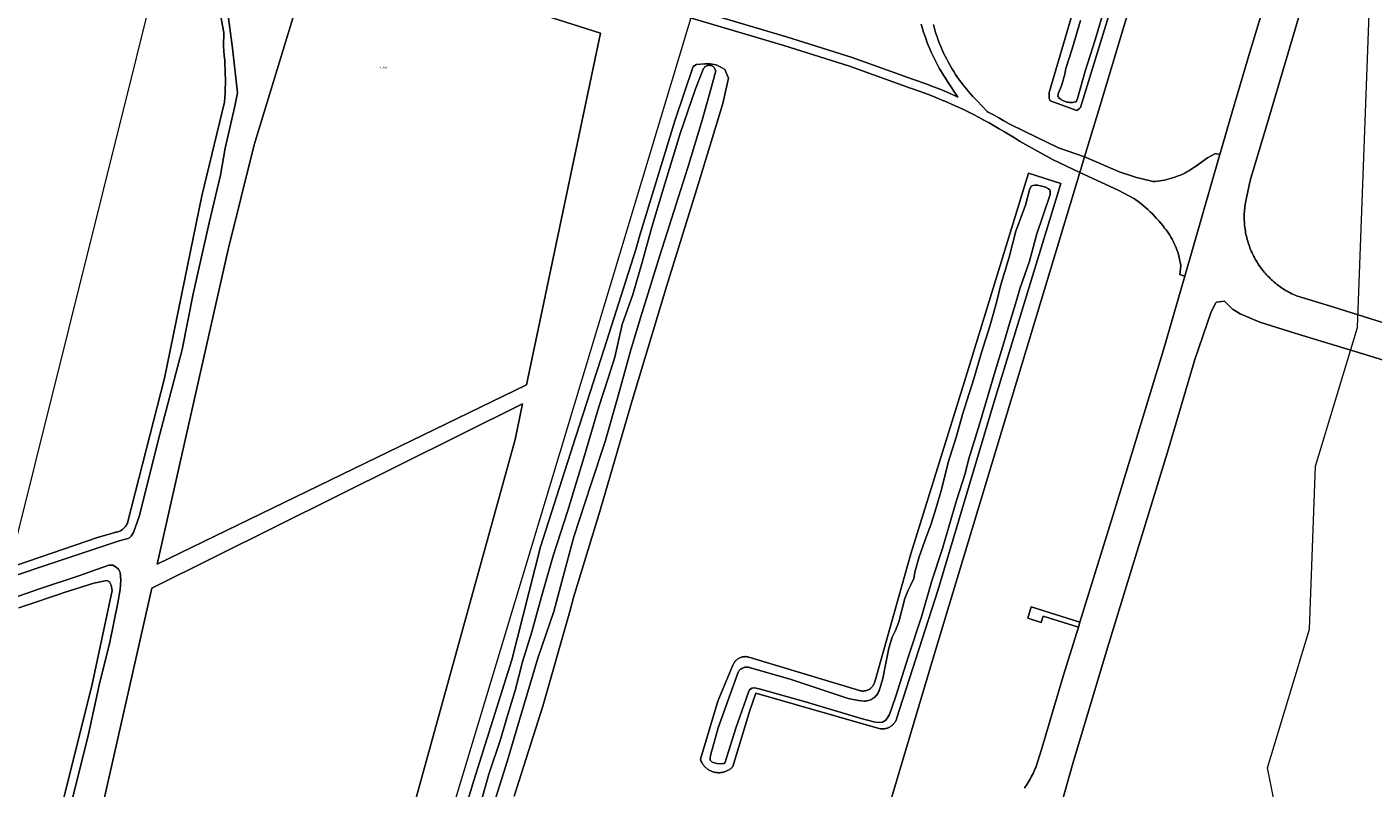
# Model space of a CAD drawing. Header units: metres. Extents: x 250001 to 257773, y 598992 to 609118.
# Tile 622 of 656: x 253735 to 254031, y 606653 to 606820. Entities that reach past the tile are written whole.
import ezdxf
from ezdxf.enums import TextEntityAlignment as Align
from ezdxf.lldxf.tags import DXFTag

# ---------------------------------------------------------------- set-up
doc = ezdxf.new("R2010")
doc.units = ezdxf.units.M
for name, color, linetype, lineweight in [('B-WE-GR-BOS_LOOF-GV', 252, 'Continuous', 13), ('B-WE-GR-GROENVOORZIENING-GV', 252, 'Continuous', 18), ('B-WE-IE-TERREINAFSCHEIDING_KUNSTMATIG_HEKWERK-G', 252, 'IE-TERREINAFSCHEIDING-KUNSTMATIG', 18), ('B-WE-KG-GRENS_PERCEEL-G', 150, 'KG-PERCEEL', 18), ('B-WE-KG-GRENS_PERCEEL-S', 150, 'Continuous', 25), ('B-WE-OG-WATER-GV', 252, 'Continuous', 18), ('B-WE-OG-WATER_SLOOT-GV', 252, 'Continuous', 18), ('B-WE-VH-ONVERHARD-GV', 252, 'Continuous', 18), ('B-WE-VH-VERHARDING_GESLOTEN-GV', 252, 'Continuous', 18), ('X-XX-AL-REFERENTIE-G', 7, 'Continuous', 18)]:
    doc.layers.add(name, color=color, linetype=linetype, lineweight=lineweight)
doc.styles.add('NLCS-ISO', font='NLCS-ISO.ttf')
doc.styles.get("Standard").update_dxf_attribs({"font": 'NLCS-ISO.ttf'})
doc.linetypes.add('IE-TERREINAFSCHEIDING-KUNSTMATIG', pattern='A,4,[82,NLCS.shx,S=0.75,R=90,X=0,Y=0],4,-2', length=10)
tags = doc.linetypes.add('KG-PERCEEL', pattern='A,5.5,-2,["P",Standard,S=1.8,R=0,X=-0.5,Y=-0.9],-2,5.5,-2,[5,NLCS.SHX,S=0.75,R=0,X=0,Y=0],-2', length=19).pattern_tags.tags
tags[6] = DXFTag(74, 10)

# ---------------------------------------------------------------- blocks, each defined once
blk = doc.blocks.new('SKG-PERCEELNUMMER-SO')
at = {"style": 'NLCS-ISO', "oblique": 10, "flags": 1}
blk.add_attdef('GEMEENTECODE', text='', height=1.8, dxfattribs=at).set_placement((0, 2.6), align=Align.MIDDLE_CENTER)
at = {"style": 'NLCS-ISO', "oblique": 10}
blk.add_attdef('SECTIE', text='', height=1.8, dxfattribs=at).set_placement((-0.5, 0), align=Align.MIDDLE_RIGHT)
blk.add_attdef('PERCEELNUMMER', text='', height=1.8, dxfattribs=at).set_placement((0.5, 0), align=Align.MIDDLE_LEFT)
blk = doc.blocks.new('BS2021-132-Xref-KAD-20210617')
at = {"layer": 'B-WE-KG-GRENS_PERCEEL-G', "flags": 128}
for points in [[(253587.69, 606125.78), (253774.016, 606873.424), (253886.27, 607323.85)], [(253946.01, 607270.08), (253930.49, 607253.25), (253937.27, 607009.28), (253663.87, 606101.65), (253650.32, 606086.26)], [(254256.194, 606302.798), (254231.381, 606310.39), (254199.46, 606205.41), (254141.068, 606223.264), (254145.104, 606236.537), (253935.426, 606300.662), (254012.312, 606553.421), (254013.901, 606592.727), (254013.157, 606592.954), (254014.385, 606623.481), (254007.646, 606657.241), (254016.856, 606687.692), (254018.196, 606723.557), (254027.42, 606754.086), (254030.357, 606832.912)]]:
    blk.add_lwpolyline(points, dxfattribs=at)
at = {"layer": 'B-WE-KG-GRENS_PERCEEL-S', "xscale": 0.2, "yscale": 0.2, "zscale": 0.2}
blk.add_blockref('SKG-PERCEELNUMMER-SO', (253812.941, 606811.241), dxfattribs=at).add_auto_attribs({'PERCEELNUMMER': '3042', 'SECTIE': 'A'})
blk = doc.blocks.new('BS2021-132-Xref-BGT-GRIJS-20210617-aangepast')
at = {"layer": 'B-WE-GR-BOS_LOOF-GV', "flags": 128}
for points in [[(253861.041, 606818.798), (253798.49, 606838.755), (253784.927, 606794.236), (253779.254, 606771.173), (253763.627, 606702.032), (253844.801, 606741.469)], [(253842.275, 606729.439), (253843.911, 606737.23), (253762.426, 606696.717), (253740.977, 606601.818), (253740.108, 606595.996), (253741.896, 606589.741), (253748.151, 606582.593), (253798.788, 606565.317), (253802.064, 606577.231), (253797.894, 606581.997), (253796.702, 606585.869), (253798.192, 606593.018), (253800.575, 606603.443), (253802.957, 606610.592), (253808.617, 606612.677), (253813.085, 606613.273), (253816.957, 606629.357), (253811.596, 606631.144), (253811, 606635.016), (253812.489, 606641.867), (253816.361, 606647.527), (253820.234, 606649.612)]]:
    blk.add_lwpolyline(points, close=True, dxfattribs=at)
at = {"layer": 'B-WE-GR-GROENVOORZIENING-GV', "flags": 128}
for points in [[(253923.951, 606646.881), (253926.71, 606656.278), (253934.317, 606681.845), (253966.412, 606788.121), (253960.369, 606791.025), (253953.125, 606795.022), (253952.034, 606795.729), (253950.935, 606796.422), (253949.828, 606797.101), (253948.712, 606797.767), (253947.588, 606798.419), (253946.456, 606799.057), (253945.316, 606799.681), (253944.168, 606800.291), (253943.014, 606800.887), (253941.852, 606801.468), (253940.683, 606802.036), (253939.507, 606802.588), (253938.324, 606803.126), (253937.135, 606803.65), (253935.939, 606804.159), (253934.737, 606804.653), (253933.529, 606805.133), (253932.316, 606805.597), (253931.097, 606806.047), (253929.872, 606806.481), (253928.976, 606806.788), (253915.771, 606811.529), (253901.358, 606816.091), (253853.076, 606830.434)], [(253853.651, 606832.35), (253901.945, 606818.003), (253916.411, 606813.424), (253929.638, 606808.675), (253930.531, 606808.37), (253931.777, 606807.927), (253933.019, 606807.469), (253934.256, 606806.996), (253935.486, 606806.508), (253936.711, 606806.004), (253937.929, 606805.486), (253939.141, 606804.952), (253939.606, 606804.741), (253937.33, 606808.168), (253936.877, 606808.852), (253936.438, 606809.545), (253936.012, 606810.247), (253935.6, 606810.956), (253935.202, 606811.674), (253934.818, 606812.399), (253934.448, 606813.132), (253934.092, 606813.871), (253933.751, 606814.618), (253933.425, 606815.371), (253933.113, 606816.13), (253932.816, 606816.895), (253932.534, 606817.666), (253932.267, 606818.442), (253932.016, 606819.223), (253931.78, 606820.009), (253931.559, 606820.799)], [(253934.219, 606820.682), (253934.365, 606820.103), (253934.527, 606819.528), (253934.704, 606818.958), (253934.779, 606818.731), (253935.024, 606817.998), (253935.285, 606817.271), (253935.56, 606816.548), (253935.851, 606815.832), (253936.156, 606815.122), (253936.476, 606814.419), (253936.811, 606813.722), (253937.159, 606813.032), (253937.522, 606812.35), (253937.9, 606811.675), (253938.29, 606811.008), (253938.695, 606810.35), (253939.113, 606809.7), (253939.545, 606809.058), (253939.989, 606808.426), (253940.447, 606807.803), (253940.918, 606807.19), (253941.401, 606806.587), (253941.896, 606805.994), (253942.404, 606805.411), (253942.924, 606804.839), (253943.455, 606804.277), (253943.826, 606803.899), (253946.063, 606801.549), (253946.266, 606801.441), (253947.427, 606800.805), (253948.58, 606800.155), (253949.726, 606799.491), (253950.863, 606798.812), (253954.325, 606797.146), (253961.711, 606793.559), (253967.452, 606791.563), (253971.098, 606803.637), (254000, 606900.038)], [(253978.013, 606839.65), (253966.569, 606802.448), (253966.348, 606802.232), (253965.777, 606801.78), (253959.883, 606803.876), (253959.653, 606804.498), (253959.669, 606805.743), (253969.846, 606840.409)], [(254014.682, 606822.887), (254007.934, 606800.091), (254003.858, 606786.389), (254003.023, 606782.572), (254002.951, 606782.245), (254002.874, 606781.864), (254002.806, 606781.482), (254002.745, 606781.099), (254002.692, 606780.714), (254002.647, 606780.328), (254002.61, 606779.942), (254002.581, 606779.555), (254002.56, 606779.167), (254002.547, 606778.779), (254002.542, 606778.391), (254002.545, 606778.003), (254002.556, 606777.615), (254002.575, 606777.227), (254002.602, 606776.84), (254002.637, 606776.453), (254002.68, 606776.068), (254002.731, 606775.683), (254002.79, 606775.299), (254002.856, 606774.917), (254002.931, 606774.536), (254003.013, 606774.156), (254003.103, 606773.779), (254003.201, 606773.403), (254003.307, 606773.03), (254003.42, 606772.659), (254003.541, 606772.29), (254003.67, 606771.923), (254003.806, 606771.56), (254003.949, 606771.199), (254004.1, 606770.841), (254004.258, 606770.487), (254004.424, 606770.136), (254004.597, 606769.788), (254004.777, 606769.444), (254004.963, 606769.104), (254005.157, 606768.768), (254005.358, 606768.435), (254005.566, 606768.108), (254005.78, 606767.784), (254006.001, 606767.465), (254006.228, 606767.15), (254006.462, 606766.84), (254006.702, 606766.535), (254006.949, 606766.235), (254007.201, 606765.941), (254007.46, 606765.651), (254007.724, 606765.367), (254007.995, 606765.088), (254008.271, 606764.815), (254008.552, 606764.548), (254008.839, 606764.287), (254009.131, 606764.031), (254009.429, 606763.782), (254009.732, 606763.539), (254010.039, 606763.302), (254010.352, 606763.072), (254010.669, 606762.848), (254010.99, 606762.63), (254011.316, 606762.42), (254011.646, 606762.216), (254011.981, 606762.018), (254012.319, 606761.828), (254012.661, 606761.645), (254013.007, 606761.469), (254013.357, 606761.3), (254013.71, 606761.138), (254014.066, 606760.984), (254022.244, 606758.535), (254046.177, 606750.973)], [(254000, 606900.038), (253971.098, 606803.637), (253967.452, 606791.563), (253975.283, 606788.235), (253976.176, 606787.919), (253977.074, 606787.619), (253977.978, 606787.334), (253978.886, 606787.064), (253979.798, 606786.809), (253980.715, 606786.57), (253981.635, 606786.347), (253982.438, 606786.166), (253982.959, 606786.197), (253983.48, 606786.244), (253983.999, 606786.308), (253984.516, 606786.387), (253985.03, 606786.482), (253985.54, 606786.592), (253986.048, 606786.719), (253986.551, 606786.86), (253987.049, 606787.017), (253987.543, 606787.19), (253988.031, 606787.377), (253988.513, 606787.579), (253988.989, 606787.795), (253989.457, 606788.027), (253989.919, 606788.272), (253990.373, 606788.532), (253990.818, 606788.805), (253991.255, 606789.091), (253991.684, 606789.391), (253991.814, 606789.487), (253994.505, 606791.352), (253996.193, 606792.354), (253997.205, 606792.097), (254000, 606801.674), (254003.781, 606814.631), (254017.744, 606860.702)], [(253779.292, 606822.069), (253780.213, 606815.514), (253781.266, 606805.688), (253780.691, 606802.694), (253778.608, 606793.489), (253777.583, 606787.563), (253775.039, 606777.102), (253771.527, 606761.421), (253769.104, 606749.223), (253764.251, 606730.573), (253759.675, 606712.505), (253758.446, 606708.989), (253757.935, 606708.187), (253757.453, 606707.698), (253755.249, 606707.12), (253743.219, 606703.124), (253728.44, 606698.202)], [(253730.245, 606693.929), (253737.774, 606696.579), (253746.414, 606699.44), (253751.521, 606701.275), (253752.99, 606701.786), (253753.867, 606701.792), (253754.621, 606701.359), (253755.125, 606700.924), (253755.506, 606700.143), (253755.674, 606698.516), (253755.516, 606696.401), (253754.956, 606693.501), (253753.229, 606684.83), (253750.85, 606675.388), (253748.512, 606664.6), (253744.868, 606649.92), (253740.769, 606633.107), (253737.538, 606620.089), (253733.85, 606605.033)], [(253824.84, 606626.83), (253833.21, 606654.44), (253841.58, 606680.97), (253847.85, 606705.79), (253855.67, 606730.05), (253861.84, 606749.34), (253868.84, 606771.19), (253869.71, 606774.36), (253877.48, 606799.76), (253881.4, 606811.44), (253882.19, 606811.91), (253884.03, 606812.02), (253885.17, 606812.03), (253886.49, 606811.85), (253887.39, 606811.39), (253888.38, 606810.83), (253889.2, 606808.9), (253887.92, 606803.33), (253882.5, 606785.5), (253875.65, 606763.32), (253868.06, 606738.02), (253861.08, 606714.1), (253855.15, 606694.71), (253854.33, 606691.59), (253848.36, 606670.79), (253842.06, 606650.97)], [(253954.234, 606652.751), (253954.471, 606653.088), (253954.702, 606653.43), (253954.925, 606653.775), (253955.142, 606654.125), (253955.353, 606654.479), (253955.556, 606654.838), (253955.752, 606655.2), (253955.942, 606655.565), (253956.124, 606655.935), (253956.298, 606656.308), (253956.466, 606656.684), (253956.626, 606657.063), (253956.708, 606657.265), (253957.952, 606661.225), (253962.759, 606677.346), (253966.09, 606688.142), (253958.366, 606690.59), (253957.893, 606689.211), (253955.003, 606690.156), (253955.725, 606692.618), (253966.436, 606689.264), (253973.645, 606712.632), (253984.805, 606749.163), (253989.483, 606765.362), (253988.415, 606765.703), (253988.587, 606767.635), (253988.515, 606768.144), (253988.426, 606768.65), (253988.322, 606769.153), (253988.202, 606769.652), (253988.067, 606770.148), (253987.916, 606770.639), (253987.751, 606771.126), (253987.57, 606771.607), (253987.374, 606772.082), (253987.163, 606772.55), (253986.938, 606773.012), (253986.699, 606773.467), (253986.446, 606773.914), (253986.179, 606774.353), (253985.898, 606774.783), (253985.604, 606775.205), (253985.297, 606775.617), (253985.051, 606775.93), (253984.631, 606776.475), (253984.199, 606777.01), (253983.754, 606777.535), (253983.298, 606778.049), (253982.83, 606778.552), (253982.35, 606779.045), (253981.858, 606779.526), (253981.356, 606779.996), (253980.843, 606780.454), (253980.319, 606780.9), (253979.785, 606781.333), (253979.241, 606781.754), (253978.688, 606782.163), (253978.463, 606782.323), (253974.842, 606784.272), (253966.412, 606788.121), (253934.317, 606681.845), (253926.71, 606656.278), (253923.951, 606646.881)], [(254056.447, 606739.682), (254030.275, 606747.779), (254013.653, 606752.809), (254005.937, 606755.241), (254001.686, 606757.024), (254000.129, 606757.982), (254000, 606758.107), (253998.199, 606759.852), (253996.415, 606759.604), (253996.27, 606759.459), (253995.304, 606757.517), (253991.706, 606746.989), (253985.907, 606727.406), (253972.495, 606683.604), (253964.879, 606658.142), (253956.722, 606629.359)]]:
    blk.add_lwpolyline(points, dxfattribs=at)
for points in [[(253784.927, 606794.236), (253798.49, 606838.755), (253861.041, 606818.798), (253844.801, 606741.469), (253763.627, 606702.032), (253779.254, 606771.173)], [(253941.079, 606742.184), (253955.165, 606788.005), (253962.271, 606785.725), (253947.635, 606737.978), (253935.296, 606696.431), (253926.146, 606668.007), (253926.09, 606667.859), (253926.025, 606667.709), (253925.952, 606667.562), (253925.872, 606667.419), (253925.785, 606667.28), (253925.692, 606667.145), (253925.592, 606667.015), (253925.486, 606666.89), (253925.374, 606666.77), (253925.256, 606666.656), (253925.133, 606666.548), (253925.005, 606666.446), (253924.872, 606666.35), (253924.734, 606666.261), (253924.593, 606666.178), (253924.447, 606666.103), (253924.298, 606666.035), (253924.146, 606665.974), (253923.99, 606665.921), (253923.833, 606665.875), (253923.673, 606665.837), (253923.512, 606665.807), (253923.35, 606665.785), (253923.186, 606665.771), (253923.023, 606665.765), (253922.859, 606665.766), (253922.695, 606665.776), (253922.532, 606665.794), (253895.176, 606673.662), (253893.872, 606669.801), (253890.168, 606657.505), (253890.161, 606657.497), (253890.032, 606657.365), (253889.899, 606657.238), (253889.76, 606657.118), (253889.615, 606657.004), (253889.466, 606656.896), (253889.313, 606656.794), (253889.155, 606656.7), (253888.993, 606656.612), (253888.828, 606656.532), (253888.659, 606656.458), (253888.488, 606656.392), (253888.313, 606656.334), (253888.136, 606656.284), (253887.957, 606656.241), (253887.777, 606656.205), (253887.595, 606656.178), (253887.412, 606656.159), (253887.228, 606656.148), (253887.044, 606656.144), (253886.86, 606656.149), (253886.677, 606656.162), (253886.494, 606656.182), (253886.312, 606656.211), (253886.132, 606656.247), (253885.953, 606656.291), (253885.777, 606656.343), (253885.603, 606656.403), (253885.431, 606656.47), (253885.263, 606656.544), (253885.098, 606656.626), (253884.937, 606656.715), (253884.78, 606656.811), (253884.627, 606656.913), (253884.479, 606657.022), (253884.336, 606657.137), (253884.198, 606657.259), (253884.065, 606657.386), (253883.938, 606657.519), (253883.817, 606657.658), (253883.701, 606657.801), (253883.593, 606657.949), (253883.49, 606658.102), (253883.395, 606658.26), (253883.307, 606658.421), (253883.225, 606658.586), (253883.151, 606658.754), (253883.084, 606658.926), (253883.025, 606659.1), (253886.883, 606671.907), (253890.167, 606679.772), (253890.222, 606679.913), (253890.284, 606680.051), (253890.353, 606680.185), (253890.43, 606680.316), (253890.513, 606680.442), (253890.603, 606680.564), (253890.699, 606680.681), (253890.801, 606680.793), (253890.909, 606680.899), (253891.022, 606680.999), (253891.141, 606681.093), (253891.264, 606681.181), (253891.392, 606681.262), (253891.523, 606681.336), (253891.659, 606681.403), (253891.798, 606681.463), (253891.94, 606681.515), (253892.084, 606681.56), (253892.231, 606681.597), (253892.379, 606681.627), (253892.529, 606681.648), (253892.68, 606681.662), (253892.831, 606681.667), (253892.982, 606681.665), (253893.133, 606681.655), (253893.283, 606681.636), (253893.432, 606681.61), (253893.58, 606681.576), (253893.682, 606681.547), (253918.018, 606674.214), (253918.158, 606674.176), (253918.3, 606674.146), (253918.443, 606674.124), (253918.587, 606674.109), (253918.732, 606674.103), (253918.877, 606674.104), (253919.022, 606674.114), (253919.166, 606674.132), (253919.308, 606674.157), (253919.449, 606674.19), (253919.588, 606674.231), (253919.725, 606674.28), (253919.859, 606674.336), (253919.989, 606674.4), (253920.116, 606674.47), (253920.238, 606674.547), (253920.356, 606674.632), (253920.47, 606674.722), (253920.578, 606674.819), (253920.681, 606674.921), (253920.777, 606675.029), (253920.868, 606675.142), (253920.953, 606675.26), (253921.03, 606675.382), (253921.101, 606675.508), (253921.165, 606675.638), (253921.222, 606675.772), (253921.271, 606675.908), (253921.312, 606676.047), (253921.333, 606676.129), (253929.245, 606704.296)], [(253802.064, 606577.231), (253798.788, 606565.317), (253748.151, 606582.593), (253741.896, 606589.741), (253740.108, 606595.996), (253740.977, 606601.818), (253762.426, 606696.717), (253843.911, 606737.23), (253842.275, 606729.439), (253820.234, 606649.612), (253816.361, 606647.527), (253812.489, 606641.867), (253811, 606635.016), (253811.596, 606631.144), (253816.957, 606629.357), (253813.085, 606613.273), (253808.617, 606612.677), (253802.957, 606610.592), (253800.575, 606603.443), (253798.192, 606593.018), (253796.702, 606585.869), (253797.894, 606581.997)]]:
    blk.add_lwpolyline(points, close=True, dxfattribs=at)
at = {"layer": 'B-WE-IE-TERREINAFSCHEIDING_KUNSTMATIG_HEKWERK-G', "flags": 128}
blk.add_lwpolyline([(253923.951, 606646.881), (253926.71, 606656.279), (253934.318, 606681.845), (253971.098, 606803.637), (254000, 606900.037)], dxfattribs=at)
at = {"layer": 'B-WE-OG-WATER-GV', "flags": 128}
for points in [[(253966.533, 606821.538), (253964.759, 606815.357), (253963.363, 606811.026), (253963.137, 606809.756), (253962.432, 606807.45), (253961.616, 606805.424), (253961.542, 606804.875), (253961.71, 606804.692), (253961.89, 606804.521), (253962.081, 606804.361), (253962.281, 606804.214), (253962.49, 606804.08), (253962.708, 606803.961), (253962.933, 606803.855), (253963.163, 606803.764), (253963.4, 606803.688), (253963.641, 606803.628), (253963.885, 606803.583), (253964.132, 606803.554), (253964.38, 606803.54), (253964.628, 606803.543), (253964.876, 606803.562), (253965.122, 606803.597), (253965.365, 606803.647), (253965.604, 606803.713), (253965.881, 606804.435), (253967.595, 606810.428), (253969.803, 606817.286), (253971.9, 606824.518)], [(253731.717, 606604.773), (253744.115, 606654.822), (253749.249, 606675.247), (253753.77, 606696.224), (253753.484, 606697.405), (253753.131, 606698.099), (253752.572, 606698.443), (253749.723, 606697.797), (253743.195, 606695.805), (253741.946, 606695.359), (253739.769, 606694.596), (253737.587, 606693.848), (253735.399, 606693.115), (253733.207, 606692.397)], [(253724.992, 606699.127), (253750.543, 606707.859), (253754.293, 606708.997), (253754.518, 606709.019), (253754.742, 606709.057), (253754.962, 606709.111), (253755.178, 606709.18), (253755.389, 606709.264), (253755.593, 606709.362), (253755.789, 606709.475), (253755.978, 606709.602), (253756.156, 606709.741), (253756.325, 606709.892), (253756.482, 606710.056), (253756.628, 606710.229), (253756.761, 606710.413), (253756.88, 606710.606), (253756.986, 606710.806), (253757.078, 606711.013), (253757.154, 606711.227), (253757.199, 606711.383), (253765.269, 606742.892), (253773.454, 606782.996), (253778.464, 606803.629), (253778.529, 606804.655), (253778.577, 606805.682), (253778.61, 606806.71), (253778.626, 606807.738), (253778.627, 606808.767), (253778.611, 606809.795), (253778.58, 606810.823), (253778.532, 606811.85), (253778.469, 606812.877), (253778.389, 606813.902), (253778.294, 606814.926), (253778.183, 606815.949), (253778.261, 606818.944), (253777.58, 606822.836)], [(253836.963, 606647.157), (253840.542, 606658.611), (253843.259, 606667.758), (253847.302, 606681.306), (253850.818, 606691.585), (253853.123, 606700.393), (253855.233, 606707.985), (253858.976, 606719.488), (253862.098, 606728.982), (253864.967, 606739.014), (253867.725, 606749.148), (253869.846, 606756.153), (253874.138, 606769.875), (253880.231, 606789.269), (253883.394, 606799.663), (253885.482, 606807.005), (253886.383, 606810.464), (253886.373, 606810.532), (253886.339, 606810.679), (253886.291, 606810.823), (253886.227, 606810.96), (253886.149, 606811.089), (253886.058, 606811.21), (253885.955, 606811.321), (253885.84, 606811.42), (253885.716, 606811.506), (253885.583, 606811.579), (253885.444, 606811.637), (253885.299, 606811.681), (253885.15, 606811.709), (253884.999, 606811.721), (253884.848, 606811.717), (253884.698, 606811.697), (253884.551, 606811.661), (253884.408, 606811.61), (253884.272, 606811.544), (253884.143, 606811.464), (253884.024, 606811.372), (253883.915, 606811.267), (253883.817, 606811.151), (253883.733, 606811.025), (253881.978, 606806.543), (253878.561, 606796.695), (253874.677, 606783.931), (253872.35, 606776.087), (253870.125, 606768.141), (253868.144, 606761.301), (253865.839, 606754.717), (253864.197, 606747.495), (253862.764, 606742.906), (253860.692, 606736.621), (253857.394, 606725.388), (253853.91, 606713.824), (253850.642, 606703.86), (253848.003, 606694.588), (253846.002, 606687.122), (253843.956, 606680.532), (253842.292, 606674.21), (253840.73, 606668.962), (253839.108, 606663.448), (253836.552, 606655.813), (253834.831, 606649.804)]]:
    blk.add_lwpolyline(points, dxfattribs=at)
blk.add_lwpolyline([(253957.092, 606785.333), (253956.574, 606785.356), (253956.076, 606785.301), (253955.701, 606785.158), (253955.362, 606784.326), (253954.446, 606780.937), (253952.339, 606775.255), (253950.859, 606769.53), (253948.944, 606763.207), (253948.168, 606759.835), (253947.389, 606756.949), (253946.608, 606754.329), (253944.815, 606748.571), (253943.131, 606742.797), (253940.648, 606734.92), (253939.318, 606730.151), (253937.509, 606724.33), (253935.983, 606718.417), (253934.728, 606714.15), (253933.732, 606710.886), (253932.333, 606707.166), (253931.073, 606703.634), (253930.156, 606700.262), (253929.915, 606698.866), (253929.282, 606697.469), (253928.648, 606696.259), (253927.972, 606694.438), (253926.597, 606689.293), (253925.92, 606687.441), (253925.179, 606685.917), (253924.459, 606683.563), (253923.746, 606680.223), (253923.111, 606676.853), (253922.284, 606674.138), (253922.28, 606674.128), (253922.19, 606673.912), (253922.086, 606673.702), (253921.967, 606673.5), (253921.836, 606673.307), (253921.691, 606673.123), (253921.534, 606672.949), (253921.366, 606672.787), (253921.187, 606672.637), (253920.998, 606672.499), (253920.8, 606672.374), (253920.594, 606672.263), (253920.38, 606672.166), (253920.161, 606672.085), (253919.937, 606672.018), (253919.709, 606671.967), (253919.477, 606671.932), (253919.244, 606671.912), (253919.01, 606671.909), (253917.757, 606672.01), (253915.515, 606672.464), (253902.96, 606676.654), (253894.018, 606679.225), (253893.921, 606679.258), (253893.738, 606679.308), (253893.551, 606679.343), (253893.363, 606679.361), (253893.173, 606679.363), (253892.984, 606679.35), (253892.797, 606679.32), (253892.613, 606679.275), (253892.434, 606679.215), (253892.26, 606679.139), (253892.093, 606679.05), (253891.934, 606678.946), (253891.785, 606678.83), (253891.646, 606678.701), (253891.518, 606678.561), (253891.403, 606678.411), (253891.3, 606678.251), (253886.936, 606666.009), (253885.223, 606659.906), (253885.18, 606659.358), (253885.199, 606658.92), (253885.609, 606658.468), (253886.598, 606658.146), (253887.647, 606658.091), (253888.226, 606658.142), (253888.49, 606658.472), (253890.82, 606665.941), (253893.585, 606673.835), (253893.848, 606674.338), (253894.315, 606674.702), (253894.878, 606674.784), (253895.928, 606674.603), (253906.125, 606671.696), (253918.332, 606668.036), (253921.108, 606667.319), (253922.127, 606667.154), (253923.05, 606667.254), (253923.783, 606667.713), (253924.062, 606668.122), (253924.573, 606668.924), (253925.955, 606672.957), (253928.716, 606681.525), (253931.6, 606690.454), (253933.895, 606698.345), (253936.211, 606705.485), (253939.335, 606716.012), (253941.221, 606721.913), (253941.952, 606724.924), (253944.357, 606732.8), (253947.818, 606744.426), (253949.733, 606750.718), (253950.957, 606754.969), (253952.52, 606760.006), (253953.238, 606762.563), (253955.374, 606768.621), (253956.946, 606774.628), (253958.251, 606778.536), (253959.894, 606783.307), (253959.889, 606784.168), (253959.825, 606784.324), (253959.51, 606784.541), (253958.846, 606784.942), (253958.041, 606785.133)], close=True, dxfattribs=at)
at = {"layer": 'B-WE-OG-WATER_SLOOT-GV', "flags": 128}
for points in [[(253969.846, 606840.409), (253959.669, 606805.743), (253959.653, 606804.498), (253959.883, 606803.876), (253965.777, 606801.78), (253966.348, 606802.232), (253966.569, 606802.448), (253978.013, 606839.65)], [(253971.9, 606824.518), (253969.803, 606817.286), (253967.595, 606810.428), (253965.881, 606804.435), (253965.604, 606803.713), (253965.365, 606803.647), (253965.122, 606803.597), (253964.876, 606803.562), (253964.628, 606803.543), (253964.38, 606803.54), (253964.132, 606803.554), (253963.885, 606803.583), (253963.641, 606803.628), (253963.4, 606803.688), (253963.163, 606803.764), (253962.933, 606803.855), (253962.708, 606803.961), (253962.49, 606804.08), (253962.281, 606804.214), (253962.081, 606804.361), (253961.89, 606804.521), (253961.71, 606804.692), (253961.542, 606804.875), (253961.616, 606805.424), (253962.432, 606807.45), (253963.137, 606809.756), (253963.363, 606811.026), (253964.759, 606815.357), (253966.533, 606821.538)], [(253733.85, 606605.033), (253737.538, 606620.089), (253740.769, 606633.107), (253744.868, 606649.92), (253748.512, 606664.6), (253750.85, 606675.388), (253753.229, 606684.83), (253754.956, 606693.501), (253755.516, 606696.401), (253755.674, 606698.516), (253755.506, 606700.143), (253755.125, 606700.924), (253754.621, 606701.359), (253753.867, 606701.792), (253752.99, 606701.786), (253751.521, 606701.275), (253746.414, 606699.44), (253737.774, 606696.579), (253730.245, 606693.929)], [(253728.44, 606698.202), (253743.219, 606703.124), (253755.249, 606707.12), (253757.453, 606707.698), (253757.935, 606708.187), (253758.446, 606708.989), (253759.675, 606712.505), (253764.251, 606730.573), (253769.104, 606749.223), (253771.527, 606761.421), (253775.039, 606777.102), (253777.583, 606787.563), (253778.608, 606793.489), (253780.691, 606802.694), (253781.266, 606805.688), (253780.213, 606815.514), (253779.292, 606822.069)], [(253777.58, 606822.836), (253778.261, 606818.944), (253778.183, 606815.949), (253778.294, 606814.926), (253778.389, 606813.902), (253778.469, 606812.877), (253778.532, 606811.85), (253778.58, 606810.823), (253778.611, 606809.795), (253778.627, 606808.767), (253778.626, 606807.738), (253778.61, 606806.71), (253778.577, 606805.682), (253778.529, 606804.655), (253778.464, 606803.629), (253773.454, 606782.996), (253765.269, 606742.892), (253757.199, 606711.383), (253757.154, 606711.227), (253757.078, 606711.013), (253756.986, 606710.806), (253756.88, 606710.606), (253756.761, 606710.413), (253756.628, 606710.229), (253756.482, 606710.056), (253756.325, 606709.892), (253756.156, 606709.741), (253755.978, 606709.602), (253755.789, 606709.475), (253755.593, 606709.362), (253755.389, 606709.264), (253755.178, 606709.18), (253754.962, 606709.111), (253754.742, 606709.057), (253754.518, 606709.019), (253754.293, 606708.997), (253750.543, 606707.859), (253724.992, 606699.127)], [(253733.207, 606692.397), (253735.399, 606693.115), (253737.587, 606693.848), (253739.769, 606694.596), (253741.946, 606695.359), (253743.195, 606695.805), (253749.723, 606697.797), (253752.572, 606698.443), (253753.131, 606698.099), (253753.484, 606697.405), (253753.77, 606696.224), (253749.249, 606675.247), (253744.115, 606654.822), (253731.717, 606604.773)], [(253842.06, 606650.97), (253848.36, 606670.79), (253854.33, 606691.59), (253855.15, 606694.71), (253861.08, 606714.1), (253868.06, 606738.02), (253875.65, 606763.32), (253882.5, 606785.5), (253887.92, 606803.33), (253889.2, 606808.9), (253888.38, 606810.83), (253887.39, 606811.39), (253886.49, 606811.85), (253885.17, 606812.03), (253884.03, 606812.02), (253882.19, 606811.91), (253881.4, 606811.44), (253877.48, 606799.76), (253869.71, 606774.36), (253868.84, 606771.19), (253861.84, 606749.34), (253855.67, 606730.05), (253847.85, 606705.79), (253841.58, 606680.97), (253833.21, 606654.44), (253824.84, 606626.83)], [(253834.831, 606649.804), (253836.552, 606655.813), (253839.108, 606663.448), (253840.73, 606668.962), (253842.292, 606674.21), (253843.956, 606680.532), (253846.002, 606687.122), (253848.003, 606694.588), (253850.642, 606703.86), (253853.91, 606713.824), (253857.394, 606725.388), (253860.692, 606736.621), (253862.764, 606742.906), (253864.197, 606747.495), (253865.839, 606754.717), (253868.144, 606761.301), (253870.125, 606768.141), (253872.35, 606776.087), (253874.677, 606783.931), (253878.561, 606796.695), (253881.978, 606806.543), (253883.733, 606811.025), (253883.817, 606811.151), (253883.915, 606811.267), (253884.024, 606811.372), (253884.143, 606811.464), (253884.272, 606811.544), (253884.408, 606811.61), (253884.551, 606811.661), (253884.698, 606811.697), (253884.848, 606811.717), (253884.999, 606811.721), (253885.15, 606811.709), (253885.299, 606811.681), (253885.444, 606811.637), (253885.583, 606811.579), (253885.716, 606811.506), (253885.84, 606811.42), (253885.955, 606811.321), (253886.058, 606811.21), (253886.149, 606811.089), (253886.227, 606810.96), (253886.291, 606810.823), (253886.339, 606810.679), (253886.373, 606810.532), (253886.383, 606810.464), (253885.482, 606807.005), (253883.394, 606799.663), (253880.231, 606789.269), (253874.138, 606769.875), (253869.846, 606756.153), (253867.725, 606749.148), (253864.967, 606739.014), (253862.098, 606728.982), (253858.976, 606719.488), (253855.233, 606707.985), (253853.123, 606700.393), (253850.818, 606691.585), (253847.302, 606681.306), (253843.259, 606667.758), (253840.542, 606658.611), (253836.963, 606647.157)]]:
    blk.add_lwpolyline(points, dxfattribs=at)
for points in [[(253962.271, 606785.725), (253955.165, 606788.005), (253941.079, 606742.184), (253929.245, 606704.296), (253921.333, 606676.129), (253921.312, 606676.047), (253921.271, 606675.908), (253921.222, 606675.772), (253921.165, 606675.638), (253921.101, 606675.508), (253921.03, 606675.382), (253920.953, 606675.26), (253920.868, 606675.142), (253920.777, 606675.029), (253920.681, 606674.921), (253920.578, 606674.819), (253920.47, 606674.722), (253920.356, 606674.632), (253920.238, 606674.547), (253920.116, 606674.47), (253919.989, 606674.4), (253919.859, 606674.336), (253919.725, 606674.28), (253919.588, 606674.231), (253919.449, 606674.19), (253919.308, 606674.157), (253919.166, 606674.132), (253919.022, 606674.114), (253918.877, 606674.104), (253918.732, 606674.103), (253918.587, 606674.109), (253918.443, 606674.124), (253918.3, 606674.146), (253918.158, 606674.176), (253918.018, 606674.214), (253893.682, 606681.547), (253893.58, 606681.576), (253893.432, 606681.61), (253893.283, 606681.636), (253893.133, 606681.655), (253892.982, 606681.665), (253892.831, 606681.667), (253892.68, 606681.662), (253892.529, 606681.648), (253892.379, 606681.627), (253892.231, 606681.597), (253892.084, 606681.56), (253891.94, 606681.515), (253891.798, 606681.463), (253891.659, 606681.403), (253891.523, 606681.336), (253891.392, 606681.262), (253891.264, 606681.181), (253891.141, 606681.093), (253891.022, 606680.999), (253890.909, 606680.899), (253890.801, 606680.793), (253890.699, 606680.681), (253890.603, 606680.564), (253890.513, 606680.442), (253890.43, 606680.316), (253890.353, 606680.185), (253890.284, 606680.051), (253890.222, 606679.913), (253890.167, 606679.772), (253886.883, 606671.907), (253883.025, 606659.1), (253883.084, 606658.926), (253883.151, 606658.754), (253883.225, 606658.586), (253883.307, 606658.421), (253883.395, 606658.26), (253883.49, 606658.102), (253883.593, 606657.949), (253883.701, 606657.801), (253883.817, 606657.658), (253883.938, 606657.519), (253884.065, 606657.386), (253884.198, 606657.259), (253884.336, 606657.137), (253884.479, 606657.022), (253884.627, 606656.913), (253884.78, 606656.811), (253884.937, 606656.715), (253885.098, 606656.626), (253885.263, 606656.544), (253885.431, 606656.47), (253885.603, 606656.403), (253885.777, 606656.343), (253885.953, 606656.291), (253886.132, 606656.247), (253886.312, 606656.211), (253886.494, 606656.182), (253886.677, 606656.162), (253886.86, 606656.149), (253887.044, 606656.144), (253887.228, 606656.148), (253887.412, 606656.159), (253887.595, 606656.178), (253887.777, 606656.205), (253887.957, 606656.241), (253888.136, 606656.284), (253888.313, 606656.334), (253888.488, 606656.392), (253888.659, 606656.458), (253888.828, 606656.532), (253888.993, 606656.612), (253889.155, 606656.7), (253889.313, 606656.794), (253889.466, 606656.896), (253889.615, 606657.004), (253889.76, 606657.118), (253889.899, 606657.238), (253890.032, 606657.365), (253890.161, 606657.497), (253890.168, 606657.505), (253893.872, 606669.801), (253895.176, 606673.662), (253922.532, 606665.794), (253922.695, 606665.776), (253922.859, 606665.766), (253923.023, 606665.765), (253923.186, 606665.771), (253923.35, 606665.785), (253923.512, 606665.807), (253923.673, 606665.837), (253923.833, 606665.875), (253923.99, 606665.921), (253924.146, 606665.974), (253924.298, 606666.035), (253924.447, 606666.103), (253924.593, 606666.178), (253924.734, 606666.261), (253924.872, 606666.35), (253925.005, 606666.446), (253925.133, 606666.548), (253925.256, 606666.656), (253925.374, 606666.77), (253925.486, 606666.89), (253925.592, 606667.015), (253925.692, 606667.145), (253925.785, 606667.28), (253925.872, 606667.419), (253925.952, 606667.562), (253926.025, 606667.709), (253926.09, 606667.859), (253926.146, 606668.007), (253935.296, 606696.431), (253947.635, 606737.978)], [(253956.076, 606785.301), (253956.574, 606785.356), (253957.092, 606785.333), (253958.041, 606785.133), (253958.846, 606784.942), (253959.51, 606784.541), (253959.825, 606784.324), (253959.889, 606784.168), (253959.894, 606783.307), (253958.251, 606778.536), (253956.946, 606774.628), (253955.374, 606768.621), (253953.238, 606762.563), (253952.52, 606760.006), (253950.957, 606754.969), (253949.733, 606750.718), (253947.818, 606744.426), (253944.357, 606732.8), (253941.952, 606724.924), (253941.221, 606721.913), (253939.335, 606716.012), (253936.211, 606705.485), (253933.895, 606698.345), (253931.6, 606690.454), (253928.716, 606681.525), (253925.955, 606672.957), (253924.573, 606668.924), (253924.062, 606668.122), (253923.783, 606667.713), (253923.05, 606667.254), (253922.127, 606667.154), (253921.108, 606667.319), (253918.332, 606668.036), (253906.125, 606671.696), (253895.928, 606674.603), (253894.878, 606674.784), (253894.315, 606674.702), (253893.848, 606674.338), (253893.585, 606673.835), (253890.82, 606665.941), (253888.49, 606658.472), (253888.226, 606658.142), (253887.647, 606658.091), (253886.598, 606658.146), (253885.609, 606658.468), (253885.199, 606658.92), (253885.18, 606659.358), (253885.223, 606659.906), (253886.936, 606666.009), (253891.3, 606678.251), (253891.403, 606678.411), (253891.518, 606678.561), (253891.646, 606678.701), (253891.785, 606678.83), (253891.934, 606678.946), (253892.093, 606679.05), (253892.26, 606679.139), (253892.434, 606679.215), (253892.613, 606679.275), (253892.797, 606679.32), (253892.984, 606679.35), (253893.173, 606679.363), (253893.363, 606679.361), (253893.551, 606679.343), (253893.738, 606679.308), (253893.921, 606679.258), (253894.018, 606679.225), (253902.96, 606676.654), (253915.515, 606672.464), (253917.757, 606672.01), (253919.01, 606671.909), (253919.244, 606671.912), (253919.477, 606671.932), (253919.709, 606671.967), (253919.937, 606672.018), (253920.161, 606672.085), (253920.38, 606672.166), (253920.594, 606672.263), (253920.8, 606672.374), (253920.998, 606672.499), (253921.187, 606672.637), (253921.366, 606672.787), (253921.534, 606672.949), (253921.691, 606673.123), (253921.836, 606673.307), (253921.967, 606673.5), (253922.086, 606673.702), (253922.19, 606673.912), (253922.28, 606674.128), (253922.284, 606674.138), (253923.111, 606676.853), (253923.746, 606680.223), (253924.459, 606683.563), (253925.179, 606685.917), (253925.92, 606687.441), (253926.597, 606689.293), (253927.972, 606694.438), (253928.648, 606696.259), (253929.282, 606697.469), (253929.915, 606698.866), (253930.156, 606700.262), (253931.073, 606703.634), (253932.333, 606707.166), (253933.732, 606710.886), (253934.728, 606714.15), (253935.983, 606718.417), (253937.509, 606724.33), (253939.318, 606730.151), (253940.648, 606734.92), (253943.131, 606742.797), (253944.815, 606748.571), (253946.608, 606754.329), (253947.389, 606756.949), (253948.168, 606759.835), (253948.944, 606763.207), (253950.859, 606769.53), (253952.339, 606775.255), (253954.446, 606780.937), (253955.362, 606784.326), (253955.701, 606785.158)]]:
    blk.add_lwpolyline(points, close=True, dxfattribs=at)
at = {"layer": 'B-WE-VH-ONVERHARD-GV', "flags": 128}
for points in [[(253853.076, 606830.434), (253901.358, 606816.091), (253915.771, 606811.529), (253928.976, 606806.788), (253929.872, 606806.481), (253931.097, 606806.047), (253932.316, 606805.597), (253933.529, 606805.133), (253934.737, 606804.653), (253935.939, 606804.159), (253937.135, 606803.65), (253938.324, 606803.126), (253939.507, 606802.588), (253940.683, 606802.036), (253941.852, 606801.468), (253943.014, 606800.887), (253944.168, 606800.291), (253945.316, 606799.681), (253946.456, 606799.057), (253947.588, 606798.419), (253948.712, 606797.767), (253949.828, 606797.101), (253950.935, 606796.422), (253952.034, 606795.729), (253953.125, 606795.022), (253960.369, 606791.025), (253966.412, 606788.121), (253967.452, 606791.563), (253961.711, 606793.559), (253954.325, 606797.146), (253950.863, 606798.812), (253949.726, 606799.491), (253948.58, 606800.155), (253947.427, 606800.805), (253946.266, 606801.441), (253946.063, 606801.549), (253943.826, 606803.899), (253943.455, 606804.277), (253942.924, 606804.839), (253942.404, 606805.411), (253941.896, 606805.994), (253941.401, 606806.587), (253940.918, 606807.19), (253940.447, 606807.803), (253939.989, 606808.426), (253939.545, 606809.058), (253939.113, 606809.7), (253938.695, 606810.35), (253938.29, 606811.008), (253937.9, 606811.675), (253937.522, 606812.35), (253937.159, 606813.032), (253936.811, 606813.722), (253936.476, 606814.419), (253936.156, 606815.122), (253935.851, 606815.832), (253935.56, 606816.548), (253935.285, 606817.271), (253935.024, 606817.998), (253934.779, 606818.731), (253934.704, 606818.958), (253934.527, 606819.528), (253934.365, 606820.103), (253934.219, 606820.682)], [(253931.559, 606820.799), (253931.78, 606820.009), (253932.016, 606819.223), (253932.267, 606818.442), (253932.534, 606817.666), (253932.816, 606816.895), (253933.113, 606816.13), (253933.425, 606815.371), (253933.751, 606814.618), (253934.092, 606813.871), (253934.448, 606813.132), (253934.818, 606812.399), (253935.202, 606811.674), (253935.6, 606810.956), (253936.012, 606810.247), (253936.438, 606809.545), (253936.877, 606808.852), (253937.33, 606808.168), (253939.606, 606804.741), (253939.141, 606804.952), (253937.929, 606805.486), (253936.711, 606806.004), (253935.486, 606806.508), (253934.256, 606806.996), (253933.019, 606807.469), (253931.777, 606807.927), (253930.531, 606808.37), (253929.638, 606808.675), (253916.411, 606813.424), (253901.945, 606818.003), (253853.651, 606832.35)]]:
    blk.add_lwpolyline(points, dxfattribs=at)
for points in [[(253997.205, 606792.097), (253996.193, 606792.354), (253994.505, 606791.352), (253991.814, 606789.487), (253991.684, 606789.391), (253991.255, 606789.091), (253990.818, 606788.805), (253990.373, 606788.532), (253989.919, 606788.272), (253989.457, 606788.027), (253988.989, 606787.795), (253988.513, 606787.579), (253988.031, 606787.377), (253987.543, 606787.19), (253987.049, 606787.017), (253986.551, 606786.86), (253986.048, 606786.719), (253985.54, 606786.592), (253985.03, 606786.482), (253984.516, 606786.387), (253983.999, 606786.308), (253983.48, 606786.244), (253982.959, 606786.197), (253982.438, 606786.166), (253981.635, 606786.347), (253980.715, 606786.57), (253979.798, 606786.809), (253978.886, 606787.064), (253977.978, 606787.334), (253977.074, 606787.619), (253976.176, 606787.919), (253975.283, 606788.235), (253967.452, 606791.563), (253966.412, 606788.121), (253974.842, 606784.272), (253978.463, 606782.323), (253978.688, 606782.163), (253979.241, 606781.754), (253979.785, 606781.333), (253980.319, 606780.9), (253980.843, 606780.454), (253981.356, 606779.996), (253981.858, 606779.526), (253982.35, 606779.045), (253982.83, 606778.552), (253983.298, 606778.049), (253983.754, 606777.535), (253984.199, 606777.01), (253984.631, 606776.475), (253985.051, 606775.93), (253985.297, 606775.617), (253985.604, 606775.205), (253985.898, 606774.783), (253986.179, 606774.353), (253986.446, 606773.914), (253986.699, 606773.467), (253986.938, 606773.012), (253987.163, 606772.55), (253987.374, 606772.082), (253987.57, 606771.607), (253987.751, 606771.126), (253987.916, 606770.639), (253988.067, 606770.148), (253988.202, 606769.652), (253988.322, 606769.153), (253988.426, 606768.65), (253988.515, 606768.144), (253988.587, 606767.635), (253988.415, 606765.703), (253989.483, 606765.362), (253996.992, 606791.366)], [(253966.436, 606689.264), (253955.725, 606692.618), (253955.003, 606690.156), (253957.893, 606689.211), (253958.366, 606690.59), (253966.09, 606688.142)]]:
    blk.add_lwpolyline(points, close=True, dxfattribs=at)
at = {"layer": 'B-WE-VH-VERHARDING_GESLOTEN-GV', "flags": 128}
for points in [[(254046.177, 606750.973), (254022.244, 606758.535), (254014.066, 606760.984), (254013.71, 606761.138), (254013.357, 606761.3), (254013.007, 606761.469), (254012.661, 606761.645), (254012.319, 606761.828), (254011.981, 606762.018), (254011.646, 606762.216), (254011.316, 606762.42), (254010.99, 606762.63), (254010.669, 606762.848), (254010.352, 606763.072), (254010.039, 606763.302), (254009.732, 606763.539), (254009.429, 606763.782), (254009.131, 606764.031), (254008.839, 606764.287), (254008.552, 606764.548), (254008.271, 606764.815), (254007.995, 606765.088), (254007.724, 606765.367), (254007.46, 606765.651), (254007.201, 606765.941), (254006.949, 606766.235), (254006.702, 606766.535), (254006.462, 606766.84), (254006.228, 606767.15), (254006.001, 606767.465), (254005.78, 606767.784), (254005.566, 606768.108), (254005.358, 606768.435), (254005.157, 606768.768), (254004.963, 606769.104), (254004.777, 606769.444), (254004.597, 606769.788), (254004.424, 606770.136), (254004.258, 606770.487), (254004.1, 606770.841), (254003.949, 606771.199), (254003.806, 606771.56), (254003.67, 606771.923), (254003.541, 606772.29), (254003.42, 606772.659), (254003.307, 606773.03), (254003.201, 606773.403), (254003.103, 606773.779), (254003.013, 606774.156), (254002.931, 606774.536), (254002.856, 606774.917), (254002.79, 606775.299), (254002.731, 606775.683), (254002.68, 606776.068), (254002.637, 606776.453), (254002.602, 606776.84), (254002.575, 606777.227), (254002.556, 606777.615), (254002.545, 606778.003), (254002.542, 606778.391), (254002.547, 606778.779), (254002.56, 606779.167), (254002.581, 606779.555), (254002.61, 606779.942), (254002.647, 606780.328), (254002.692, 606780.714), (254002.745, 606781.099), (254002.806, 606781.482), (254002.874, 606781.864), (254002.951, 606782.245), (254003.023, 606782.572), (254003.858, 606786.389), (254007.934, 606800.091), (254014.682, 606822.887)], [(254017.744, 606860.702), (254003.781, 606814.631), (254000, 606801.674), (253997.205, 606792.097), (253996.992, 606791.366), (253989.483, 606765.362), (253984.805, 606749.163), (253973.645, 606712.632), (253966.436, 606689.264), (253966.09, 606688.142), (253962.759, 606677.346), (253957.952, 606661.225), (253956.708, 606657.265), (253956.626, 606657.063), (253956.466, 606656.684), (253956.298, 606656.308), (253956.124, 606655.935), (253955.942, 606655.565), (253955.752, 606655.2), (253955.556, 606654.838), (253955.353, 606654.479), (253955.142, 606654.125), (253954.925, 606653.775), (253954.702, 606653.43), (253954.471, 606653.088), (253954.234, 606652.751)], [(253956.722, 606629.359), (253964.879, 606658.142), (253972.495, 606683.604), (253985.907, 606727.406), (253991.706, 606746.989), (253995.304, 606757.517), (253996.27, 606759.459), (253996.415, 606759.604), (253998.199, 606759.852), (254000, 606758.107), (254000.129, 606757.982), (254001.686, 606757.024), (254005.937, 606755.241), (254013.653, 606752.809), (254030.275, 606747.779), (254056.447, 606739.682)]]:
    blk.add_lwpolyline(points, dxfattribs=at)

msp = doc.modelspace()

# ---------------------------------------------------------------- block references
at = {"layer": 'X-XX-AL-REFERENTIE-G'}
for name in ['BS2021-132-Xref-BGT-GRIJS-20210617-aangepast', 'BS2021-132-Xref-KAD-20210617']:
    msp.add_blockref(name, (0, 0), dxfattribs=at)

doc.saveas('drawing.dxf')
